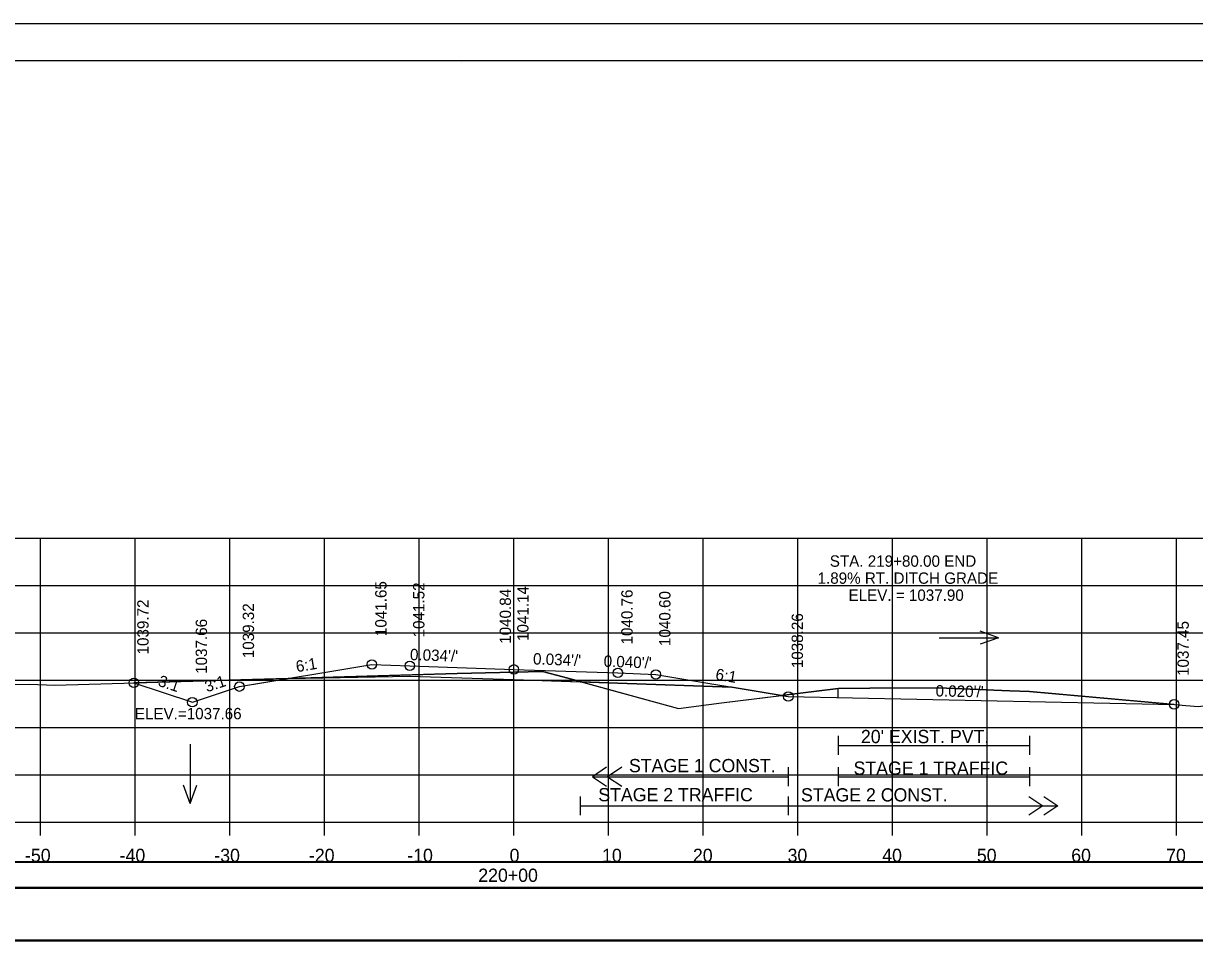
# Model space of a CAD drawing. Extents: x 1370565 to 1374448, y 301010 to 304637.
# Drawn here: x 1373317 to 1373440.7, y 302906.9 to 303005 of the extents above; entities that cross this region are included whole.
import ezdxf

# ---------------------------------------------------------------- set-up
doc = ezdxf.new("R2010")
doc.units = 0
for name, color, linetype in [('Default', 7, 'Continuous'), ('R_Alt Surface', 7, 'Continuous'), ('R_Axis', 7, 'Continuous'), ('R_Axis Annot', 7, 'Continuous'), ('R_Border', 7, 'Continuous'), ('R_Contours', 7, 'Continuous'), ('R_Drive', 7, 'Continuous'), ('R_Exist Surface', 7, 'Continuous'), ('R_Fin Surface', 7, 'Continuous'), ('R_Grid', 7, 'Continuous'), ('R_No Plot', 7, 'Continuous'), ('R_Water', 7, 'Continuous'), ('R_Water Annot', 7, 'Continuous'), ('R_Xsect Elev', 7, 'Continuous'), ('R_Xsect Slope', 7, 'Continuous')]:
    doc.layers.add(name, color=color, linetype=linetype)

msp = doc.modelspace()

# ---------------------------------------------------------------- linework, layer by layer
at = {"layer": 'Default'}
for points in [[(1373219.61, 302913.7), (1373518.02, 302913.7), (1373518.02, 302916.41), (1373219.61, 302916.41)], [(1373219.61, 302908.13), (1373518.02, 302908.13), (1373518.02, 302913.65), (1373219.61, 302913.65)]]:
    msp.add_lwpolyline(points, close=True, dxfattribs=at)
at = {"layer": 'R_Alt Surface'}
for points in [[(1373344.95, 302935.84), (1373357.81, 302936.1), (1373368.81, 302935.72), (1373379.81, 302935.34), (1373391.81, 302934.93)], [(1373378.61, 302926.46), (1373377.11, 302925.46), (1373378.61, 302924.46)], [(1373380.21, 302926.46), (1373378.71, 302925.46), (1373380.21, 302924.46)], [(1373377.11, 302925.46), (1373397.81, 302925.46)], [(1373375.81, 302923.39), (1373375.81, 302921.39)], [(1373397.81, 302923.39), (1373397.81, 302921.39)], [(1373397.81, 302923.39), (1373397.81, 302921.39)], [(1373423.21, 302923.39), (1373424.71, 302922.39), (1373423.21, 302921.39)], [(1373424.8, 302923.39), (1373426.3, 302922.39), (1373424.8, 302921.39)], [(1373375.81, 302922.39), (1373397.81, 302922.39)], [(1373397.81, 302922.39), (1373426.3, 302922.39)]]:
    msp.add_lwpolyline(points, dxfattribs=at)
at = {"layer": 'R_Axis'}
for p, q in [((1373218.81, 302920.66), (1373518.81, 302920.66)), ((1373318.81, 302919.26), (1373318.81, 302920.66)), ((1373328.81, 302919.26), (1373328.81, 302920.66)), ((1373338.81, 302919.26), (1373338.81, 302920.66)), ((1373348.81, 302919.26), (1373348.81, 302920.66)), ((1373358.81, 302919.26), (1373358.81, 302920.66)), ((1373368.81, 302919.26), (1373368.81, 302920.66)), ((1373378.81, 302919.26), (1373378.81, 302920.66)), ((1373388.81, 302919.26), (1373388.81, 302920.66)), ((1373398.81, 302919.26), (1373398.81, 302920.66)), ((1373408.81, 302919.26), (1373408.81, 302920.66)), ((1373418.81, 302919.26), (1373418.81, 302920.66)), ((1373428.81, 302919.26), (1373428.81, 302920.66)), ((1373438.81, 302919.26), (1373438.81, 302920.66))]:
    msp.add_line(p, q, dxfattribs=at)
for points in [[(1373403.06, 302929.77), (1373403.06, 302927.77)], [(1373423.28, 302929.77), (1373423.28, 302927.77)], [(1373403.06, 302928.77), (1373423.28, 302928.77)], [(1373397.81, 302926.46), (1373397.81, 302924.46)], [(1373403.06, 302926.46), (1373403.06, 302924.46)], [(1373423.28, 302926.46), (1373423.28, 302924.46)], [(1373403.06, 302925.46), (1373423.28, 302925.46)]]:
    msp.add_lwpolyline(points, dxfattribs=at)
at = {"layer": 'R_Border'}
for p, q in [((1373210.81, 303001.12), (1373526.99, 303001.12)), ((1373363.33, 303000.86), (1373363.33, 303000.86)), ((1373363.33, 303000.86), (1373363.33, 303000.86))]:
    msp.add_line(p, q, dxfattribs=at)
at = {"layer": 'R_Contours'}
for p, q in [((1373344.95, 302935.84), (1373328.67, 302935.38)), ((1373375.94, 302935.47), (1373373.97, 302936.01)), ((1373397.1, 302934.05), (1373391.81, 302934.93)), ((1373403.06, 302933.82), (1373403.06, 302934.77)), ((1373397.1, 302934.05), (1373397.81, 302933.93)), ((1373397.81, 302933.93), (1373438.57, 302933.11))]:
    msp.add_line(p, q, dxfattribs=at)
for points in [[(1373328.67, 302935.38), (1373334.84, 302933.33), (1373339.81, 302934.98), (1373344.95, 302935.84)], [(1373373.97, 302936.01), (1373371.85, 302936.58), (1373362.81, 302936.35), (1373344.95, 302935.84)], [(1373344.95, 302935.84), (1373357.81, 302936.1), (1373368.81, 302935.72), (1373375.94, 302935.47)], [(1373344.95, 302935.84), (1373344.95, 302935.84)], [(1373344.95, 302935.84), (1373344.95, 302935.84)], [(1373391.81, 302934.93), (1373379.81, 302935.34), (1373375.94, 302935.47)], [(1373375.94, 302935.47), (1373386.19, 302932.68), (1373390.74, 302933.27), (1373397.1, 302934.05)], [(1373438.57, 302933.11), (1373423.28, 302934.46), (1373421.23, 302934.55), (1373413.69, 302934.86), (1373406.43, 302934.8), (1373403.06, 302934.77), (1373397.1, 302934.05)]]:
    msp.add_lwpolyline(points, dxfattribs=at)
at = {"layer": 'R_Drive'}
for points in [[(1373219.61, 302913.76), (1373518.02, 302913.76), (1373518.02, 302916.46), (1373219.61, 302916.46)], [(1373219.61, 302908.24), (1373518.02, 302908.24), (1373518.02, 302913.76), (1373219.61, 302913.76)]]:
    msp.add_lwpolyline(points, close=True, dxfattribs=at)
at = {"layer": 'R_Exist Surface'}
msp.add_lwpolyline([(1373295.9, 302935.21), (1373317.63, 302935.23), (1373320.32, 302935.15), (1373362.81, 302936.35), (1373371.85, 302936.58), (1373373.97, 302936.01), (1373386.19, 302932.68), (1373390.74, 302933.27), (1373403.06, 302934.77), (1373406.43, 302934.8), (1373413.69, 302934.86), (1373421.23, 302934.55), (1373423.28, 302934.46), (1373439.82, 302933), (1373441.14, 302932.88), (1373442.64, 302933.09), (1373456.01, 302934.96), (1373477.89, 302934.83), (1373505.04, 302934.68), (1373510.52, 302934.72), (1373514.26, 302934.8), (1373516.03, 302934.71), (1373518.81, 302934.73)], dxfattribs=at)
at = {"layer": 'R_Fin Surface'}
msp.add_lwpolyline([(1373328.67, 302935.38), (1373334.84, 302933.33), (1373339.81, 302934.98), (1373353.81, 302937.32), (1373357.81, 302937.18), (1373368.81, 302936.8), (1373379.81, 302936.43), (1373383.81, 302936.27), (1373397.81, 302933.93), (1373438.57, 302933.11)], dxfattribs=at)
at = {"layer": 'R_Grid'}
for p, q in [((1373218.81, 302950.66), (1373518.81, 302950.66)), ((1373318.81, 302920.66), (1373318.81, 302950.66)), ((1373328.81, 302920.66), (1373328.81, 302950.66)), ((1373338.81, 302920.66), (1373338.81, 302950.66)), ((1373348.81, 302920.66), (1373348.81, 302950.66)), ((1373358.81, 302920.66), (1373358.81, 302950.66)), ((1373368.81, 302920.66), (1373368.81, 302950.66)), ((1373378.81, 302920.66), (1373378.81, 302950.66)), ((1373388.81, 302920.66), (1373388.81, 302950.66)), ((1373398.81, 302920.66), (1373398.81, 302950.66)), ((1373408.81, 302920.66), (1373408.81, 302950.66)), ((1373418.81, 302920.66), (1373418.81, 302950.66)), ((1373428.81, 302920.66), (1373428.81, 302950.66)), ((1373438.81, 302920.66), (1373438.81, 302950.66)), ((1373218.81, 302945.66), (1373518.81, 302945.66)), ((1373218.81, 302940.66), (1373518.81, 302940.66)), ((1373218.81, 302935.66), (1373518.81, 302935.66)), ((1373218.81, 302930.66), (1373518.81, 302930.66)), ((1373218.81, 302925.66), (1373518.81, 302925.66)), ((1373218.81, 302920.66), (1373518.81, 302920.66))]:
    msp.add_line(p, q, dxfattribs=at)
at = {"layer": 'R_No Plot'}
msp.add_line((1373198.41, 303005.02), (1373531.75, 303005.02), dxfattribs=at)
for points in [[(1373198.41, 303005.02), (1373531.75, 303005.02), (1373531.75, 302791.68), (1373198.41, 302791.68)], [(1373444.73, 303001.12), (1373464.35, 303001.12), (1373464.35, 302991.24), (1373480.47, 302991.24), (1373503.67, 302991.24), (1373503.67, 302966.91), (1373526.99, 302966.91), (1373526.99, 302795.66), (1373210.81, 302795.66), (1373210.81, 303001.12)]]:
    msp.add_lwpolyline(points, close=True, dxfattribs=at)
for centre in [(1373353.81, 302937.32), (1373357.81, 302937.18), (1373368.81, 302936.8), (1373379.81, 302936.43), (1373383.81, 302936.27), (1373328.67, 302935.38), (1373339.81, 302934.98), (1373397.81, 302933.93), (1373334.84, 302933.33), (1373438.57, 302933.11)]:
    msp.add_circle(centre, 0.5, dxfattribs=at)
at = {"layer": 'R_Water Annot'}
for p, q in [((1373420.01, 302940.13), (1373418.09, 302940.82)), ((1373413.73, 302940.13), (1373420.01, 302940.13)), ((1373420.01, 302940.13), (1373418.09, 302939.45)), ((1373334.62, 302928.92), (1373334.62, 302922.63)), ((1373334.62, 302922.63), (1373333.92, 302924.56)), ((1373334.62, 302922.63), (1373335.32, 302924.56))]:
    msp.add_line(p, q, dxfattribs=at)
at = {"layer": 'R_Xsect Elev'}
msp.add_line((1373368.81, 302936.5), (1373368.81, 302946.5), dxfattribs=at)

# ---------------------------------------------------------------- texts
at = {"layer": 'R_Axis Annot'}
for s, p in [("20' EXIST. PVT.", (1373405.48, 302929.01)), ('-50', (1373317.16, 302916.46)), ('-40', (1373327.16, 302916.46)), ('-30', (1373337.16, 302916.46)), ('-20', (1373347.16, 302916.46)), ('-10', (1373357.55, 302916.46)), ('0', (1373368.36, 302916.46)), ('10', (1373378.13, 302916.46)), ('20', (1373387.73, 302916.46)), ('30', (1373397.73, 302916.46)), ('40', (1373407.73, 302916.46)), ('50', (1373417.73, 302916.46)), ('60', (1373427.7, 302916.46)), ('70', (1373437.73, 302916.46)), ('220+00', (1373365.05, 302914.36))]:
    msp.add_text(s, height=1.4, dxfattribs=at).set_placement(p)
at = {"layer": 'R_Water'}
for s, p in [('STAGE 1 CONST.', (1373380.97, 302925.94)), ('STAGE 1 TRAFFIC', (1373404.7, 302925.67)), ('STAGE 2 TRAFFIC', (1373377.73, 302922.87)), ('STAGE 2 CONST.', (1373399.15, 302922.85))]:
    msp.add_text(s, height=1.4, dxfattribs=at).set_placement(p)
at = {"layer": 'R_Xsect Elev'}
for s, p in [('STA. 219+80.00 END ', (1373402.19, 302947.64)), ('1.89% RT. DITCH GRADE', (1373400.9, 302945.84)), ('ELEV. = 1037.90', (1373404.17, 302944.04)), ('ELEV.=1037.66', (1373328.76, 302931.53))]:
    msp.add_text(s, height=1.2, dxfattribs=at).set_placement(p)
for s, p in [('1041.65', (1373355.36, 302940.32)), ('1041.52', (1373359.36, 302940.18)), ('1041.14', (1373370.36, 302939.8)), ('1040.84', (1373368.51, 302939.5)), ('1040.76', (1373381.36, 302939.43)), ('1040.60', (1373385.36, 302939.27)), ('1039.72', (1373330.22, 302938.38)), ('1039.32', (1373341.36, 302937.98)), ('1037.66', (1373336.39, 302936.33)), ('1038.26', (1373399.36, 302936.93)), ('1037.45', (1373440.12, 302936.11))]:
    msp.add_text(s, height=1.2, rotation=90, dxfattribs=at).set_placement(p)
at = {"layer": 'R_Xsect Slope'}
for s, rotation, p in [("0.034'/'", 358.0363, (1373357.82, 302937.78)), ("0.034'/'", 358.0363, (1373370.82, 302937.33)), ("0.040'/'", 357.7094, (1373378.28, 302937.09)), ('6:1', 9.4623, (1373345.88, 302936.5)), ('6:1', 350.5191, (1373390.05, 302935.73)), ('3:1', 341.5668, (1373331.13, 302935.09)), ('3:1', 18.4349, (1373336.38, 302934.37)), ("0.020'/'", 358.8542, (1373413.36, 302933.95))]:
    msp.add_text(s, height=1.2, rotation=rotation, dxfattribs=at).set_placement(p)

doc.saveas('drawing.dxf')
